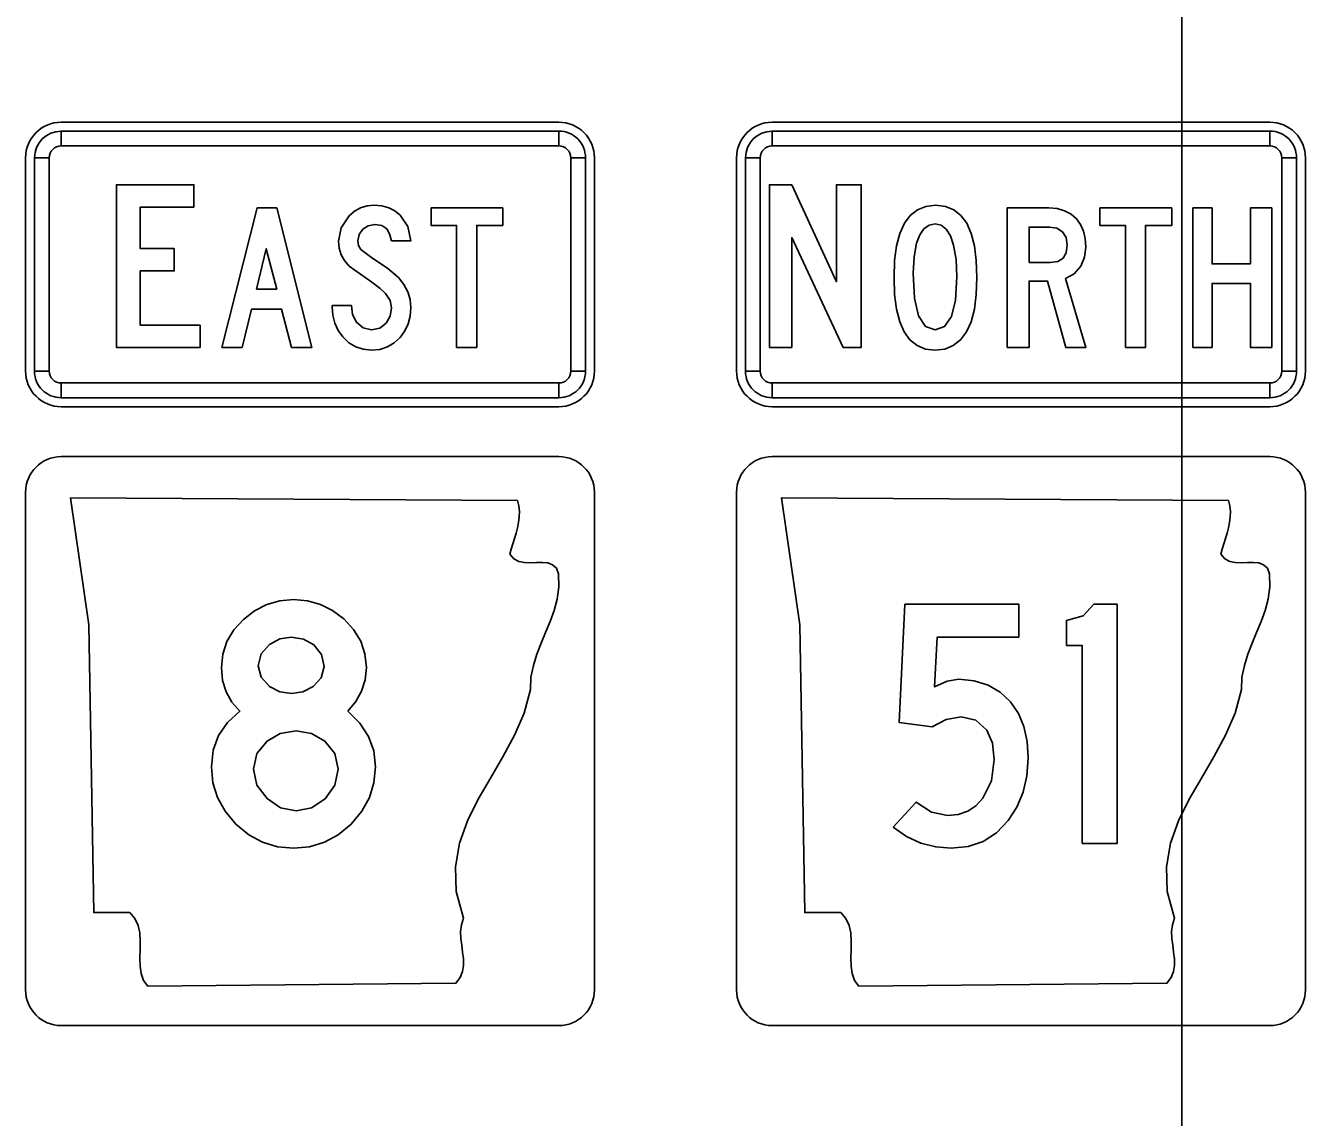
# Model space of a CAD drawing. Extents: x 1001568 to 1002149, y 1840825 to 1841423.
# Drawn here: x 1001916.585 to 1001921.085, y 1841255.823 to 1841259.661 of the extents above; entities that cross this region are included whole.
import ezdxf

# ---------------------------------------------------------------- set-up
doc = ezdxf.new("R2010")
doc.units = 0
doc.layers.add('R_No Plot', color=7, linetype='Continuous')
doc.layers.add('SIGNS', color=7, linetype='Continuous')

msp = doc.modelspace()

# ---------------------------------------------------------------- linework, layer by layer
at = {"layer": 'R_No Plot'}
msp.add_line((1001920.6501, 1841310.6666), (1001920.6501, 1841248.1274), dxfattribs=at)
at = {"layer": 'SIGNS'}
for p, q in [((1001918.4602, 1841259.3214), (1001916.7102, 1841259.3214)), ((1001920.9602, 1841259.3214), (1001919.2102, 1841259.3214)), ((1001916.7102, 1841259.2381), (1001916.7102, 1841259.2902)), ((1001918.4602, 1841259.2902), (1001918.4602, 1841259.2381)), ((1001919.2102, 1841259.2381), (1001919.2102, 1841259.2902)), ((1001920.9602, 1841259.2902), (1001920.9602, 1841259.2381)), ((1001916.5852, 1841259.1964), (1001916.5852, 1841258.4464)), ((1001916.6164, 1841259.1964), (1001916.6685, 1841259.1964)), ((1001918.5018, 1841259.1964), (1001918.5539, 1841259.1964)), ((1001918.5852, 1841258.4464), (1001918.5852, 1841259.1964)), ((1001919.0852, 1841259.1964), (1001919.0852, 1841258.4464)), ((1001919.1164, 1841259.1964), (1001919.1685, 1841259.1964)), ((1001921.0018, 1841259.1964), (1001921.0539, 1841259.1964)), ((1001921.0852, 1841258.4464), (1001921.0852, 1841259.1964)), ((1001916.6685, 1841258.4464), (1001916.6164, 1841258.4464)), ((1001918.5539, 1841258.4464), (1001918.5018, 1841258.4464)), ((1001919.1685, 1841258.4464), (1001919.1164, 1841258.4464)), ((1001921.0539, 1841258.4464), (1001921.0018, 1841258.4464)), ((1001916.7102, 1841258.3527), (1001916.7102, 1841258.4048)), ((1001918.4602, 1841258.4048), (1001918.4602, 1841258.3527)), ((1001919.2102, 1841258.3527), (1001919.2102, 1841258.4048)), ((1001920.9602, 1841258.4048), (1001920.9602, 1841258.3527)), ((1001916.7102, 1841258.3214), (1001918.4602, 1841258.3214)), ((1001919.2102, 1841258.3214), (1001920.9602, 1841258.3214)), ((1001918.4602, 1841258.1458), (1001916.7102, 1841258.1458)), ((1001920.9602, 1841258.1458), (1001919.2102, 1841258.1458)), ((1001916.5852, 1841258.0208), (1001916.5852, 1841256.2708)), ((1001918.5852, 1841256.2708), (1001918.5852, 1841258.0208)), ((1001919.0852, 1841258.0208), (1001919.0852, 1841256.2708)), ((1001921.0852, 1841256.2708), (1001921.0852, 1841258.0208)), ((1001916.5852, 1841256.2708), (1001916.5852, 1841256.2708)), ((1001919.0852, 1841256.2708), (1001919.0852, 1841256.2708)), ((1001916.7102, 1841256.1458), (1001918.4602, 1841256.1458)), ((1001919.2102, 1841256.1458), (1001920.9602, 1841256.1458))]:
    msp.add_line(p, q, dxfattribs=at)
for points in [[(1001918.4602, 1841259.2902), (1001916.7102, 1841259.2902), (1001916.7102, 1841259.2381), (1001918.4602, 1841259.2381), (1001918.4602, 1841259.2902), (1001918.4602, 1841259.2902)], [(1001920.9602, 1841259.2902), (1001919.2102, 1841259.2902), (1001919.2102, 1841259.2381), (1001920.9602, 1841259.2381), (1001920.9602, 1841259.2902), (1001920.9602, 1841259.2902)], [(1001916.6164, 1841259.1964), (1001916.6164, 1841258.4464), (1001916.6685, 1841258.4464), (1001916.6685, 1841259.1964), (1001916.6164, 1841259.1964), (1001916.6164, 1841259.1964)], [(1001918.5539, 1841258.4464), (1001918.5539, 1841259.1964), (1001918.5018, 1841259.1964), (1001918.5018, 1841258.4464), (1001918.5539, 1841258.4464), (1001918.5539, 1841258.4464)], [(1001919.1164, 1841259.1964), (1001919.1164, 1841258.4464), (1001919.1685, 1841258.4464), (1001919.1685, 1841259.1964), (1001919.1164, 1841259.1964), (1001919.1164, 1841259.1964)], [(1001921.0539, 1841258.4464), (1001921.0539, 1841259.1964), (1001921.0018, 1841259.1964), (1001921.0018, 1841258.4464), (1001921.0539, 1841258.4464), (1001921.0539, 1841258.4464)], [(1001917.1987, 1841258.6082), (1001916.9881, 1841258.6082), (1001916.9881, 1841258.7989), (1001917.1076, 1841258.7989), (1001917.1076, 1841258.8775), (1001916.9881, 1841258.8775), (1001916.9881, 1841259.0233), (1001917.1769, 1841259.0233), (1001917.1769, 1841259.1019), (1001916.9045, 1841259.1019), (1001916.9045, 1841258.5298), (1001917.1987, 1841258.5298)], [(1001919.2005, 1841258.5298), (1001919.279, 1841258.5298), (1001919.279, 1841258.9162), (1001919.4596, 1841258.5298), (1001919.5235, 1841258.5298), (1001919.5235, 1841259.1019), (1001919.4361, 1841259.1019), (1001919.4361, 1841258.7606), (1001919.279, 1841259.1019), (1001919.2005, 1841259.1019)], [(1001917.6631, 1841258.6771), (1001917.6631, 1841258.6726), (1001917.6652, 1841258.6428), (1001917.6722, 1841258.6151), (1001917.6843, 1841258.5897), (1001917.7011, 1841258.5666), (1001917.7222, 1841258.5461), (1001917.7463, 1841258.5317), (1001917.7727, 1841258.5231), (1001917.802, 1841258.5202), (1001917.8312, 1841258.5229), (1001917.8578, 1841258.5314), (1001917.8814, 1841258.5454), (1001917.9024, 1841258.5652), (1001917.9188, 1841258.5879), (1001917.9305, 1841258.613), (1001917.9376, 1841258.6402), (1001917.9399, 1841258.6699), (1001917.9371, 1841258.6983), (1001917.9288, 1841258.7253), (1001917.915, 1841258.7509), (1001917.8959, 1841258.7751), (1001917.859, 1841258.8069), (1001917.802, 1841258.846), (1001917.7644, 1841258.8743), (1001917.7562, 1841258.8885), (1001917.7535, 1841258.9049), (1001917.7579, 1841258.9268), (1001917.7711, 1841258.9453), (1001917.7902, 1841258.9578), (1001917.8129, 1841258.962), (1001917.8372, 1841258.9579), (1001917.8549, 1841258.9462), (1001917.8645, 1841258.9296), (1001917.8718, 1841258.905), (1001917.9399, 1841258.905), (1001917.9288, 1841258.9551), (1001917.9028, 1841258.9944), (1001917.8838, 1841259.0098), (1001917.8623, 1841259.0209), (1001917.8378, 1841259.0275), (1001917.8109, 1841259.0298), (1001917.786, 1841259.0273), (1001917.7629, 1841259.0203), (1001917.7416, 1841259.0084), (1001917.7224, 1841258.9919), (1001917.6945, 1841258.9507), (1001917.6853, 1841258.9029), (1001917.6876, 1841258.8783), (1001917.6946, 1841258.8558), (1001917.7063, 1841258.8349), (1001917.7228, 1841258.816), (1001917.8025, 1841258.759), (1001917.8321, 1841258.7365), (1001917.8504, 1841258.7198), (1001917.8666, 1841258.6953), (1001917.8722, 1841258.6692), (1001917.8674, 1841258.6402), (1001917.8534, 1841258.6155), (1001917.8303, 1841258.5975), (1001917.802, 1841258.5915), (1001917.7719, 1841258.5981), (1001917.7485, 1841258.6182), (1001917.7349, 1841258.645), (1001917.7308, 1841258.6771)], [(1001918.1004, 1841258.5298), (1001918.1715, 1841258.5298), (1001918.1715, 1841258.9585), (1001918.263, 1841258.9585), (1001918.263, 1841259.0201), (1001918.0108, 1841259.0201), (1001918.0108, 1841258.9585), (1001918.1004, 1841258.9585)], [(1001920.4524, 1841258.5298), (1001920.5235, 1841258.5298), (1001920.5235, 1841258.9585), (1001920.615, 1841258.9585), (1001920.615, 1841259.0201), (1001920.3628, 1841259.0201), (1001920.3628, 1841258.9585), (1001920.4524, 1841258.9585)], [(1001920.6898, 1841258.5298), (1001920.7571, 1841258.5298), (1001920.7571, 1841258.7548), (1001920.8917, 1841258.7548), (1001920.8917, 1841258.5298), (1001920.9667, 1841258.5298), (1001920.9667, 1841259.0201), (1001920.8917, 1841259.0201), (1001920.8917, 1841258.8235), (1001920.7571, 1841258.8235), (1001920.7571, 1841259.0201), (1001920.6898, 1841259.0201)], [(1001916.7102, 1841258.3527), (1001918.4602, 1841258.3527), (1001918.4602, 1841258.4048), (1001916.7102, 1841258.4048), (1001916.7102, 1841258.3527), (1001916.7102, 1841258.3527)], [(1001919.2102, 1841258.3527), (1001920.9602, 1841258.3527), (1001920.9602, 1841258.4048), (1001919.2102, 1841258.4048), (1001919.2102, 1841258.3527), (1001919.2102, 1841258.3527)], [(1001918.3151, 1841257.9914), (1001918.3198, 1841257.9723), (1001918.3214, 1841257.9529), (1001918.3208, 1841257.9338), (1001918.3184, 1841257.9147), (1001918.3144, 1841257.8956), (1001918.3097, 1841257.8769), (1001918.304, 1841257.8578), (1001918.2984, 1841257.8394), (1001918.293, 1841257.8211), (1001918.288, 1841257.8027), (1001918.302, 1841257.7866), (1001918.3194, 1841257.7774), (1001918.3391, 1841257.7734), (1001918.3605, 1841257.773), (1001918.3819, 1841257.7737), (1001918.4026, 1841257.7741), (1001918.4217, 1841257.7719), (1001918.4384, 1841257.7656), (1001918.4514, 1841257.7535), (1001918.4594, 1841257.7333), (1001918.4601, 1841257.6878), (1001918.4544, 1841257.6452), (1001918.4438, 1841257.6048), (1001918.4294, 1841257.5663), (1001918.4137, 1841257.5281), (1001918.3976, 1841257.4903), (1001918.3826, 1841257.4518), (1001918.3706, 1841257.4121), (1001918.3622, 1841257.3706), (1001918.3602, 1841257.3266), (1001918.3381, 1841257.2443), (1001918.3044, 1841257.1661), (1001918.2636, 1841257.0905), (1001918.2195, 1841257.0156), (1001918.1764, 1841256.9411), (1001918.1386, 1841256.8651), (1001918.1106, 1841256.7865), (1001918.0962, 1841256.7039), (1001918.0995, 1841256.6166), (1001918.1253, 1841256.523), (1001918.1176, 1841256.4998), (1001918.1149, 1841256.476), (1001918.1156, 1841256.4521), (1001918.1186, 1841256.4279), (1001918.1219, 1841256.404), (1001918.1246, 1841256.3805), (1001918.1253, 1841256.3574), (1001918.1219, 1841256.3357), (1001918.1136, 1841256.3144), (1001918.0982, 1841256.2946), (1001917.0145, 1841256.2847), (1001916.9998, 1841256.3045), (1001916.9914, 1841256.3284), (1001916.9878, 1841256.3548), (1001916.9874, 1841256.3831), (1001916.9881, 1841256.4128), (1001916.9884, 1841256.4422), (1001916.9864, 1841256.4712), (1001916.9807, 1841256.498), (1001916.9697, 1841256.5222), (1001916.9513, 1841256.5428), (1001916.825, 1841256.5428), (1001916.807, 1841257.5545), (1001916.7435, 1841258.0013), (1001918.3151, 1841257.9914), (1001918.3151, 1841257.9914)], [(1001920.8151, 1841257.9914), (1001920.8198, 1841257.9723), (1001920.8214, 1841257.9529), (1001920.8208, 1841257.9338), (1001920.8184, 1841257.9147), (1001920.8144, 1841257.8956), (1001920.8097, 1841257.8769), (1001920.804, 1841257.8578), (1001920.7984, 1841257.8394), (1001920.793, 1841257.8211), (1001920.788, 1841257.8027), (1001920.802, 1841257.7866), (1001920.8194, 1841257.7774), (1001920.8391, 1841257.7734), (1001920.8605, 1841257.773), (1001920.8819, 1841257.7737), (1001920.9026, 1841257.7741), (1001920.9217, 1841257.7719), (1001920.9384, 1841257.7656), (1001920.9514, 1841257.7535), (1001920.9594, 1841257.7333), (1001920.9601, 1841257.6878), (1001920.9544, 1841257.6452), (1001920.9438, 1841257.6048), (1001920.9294, 1841257.5663), (1001920.9137, 1841257.5281), (1001920.8976, 1841257.4903), (1001920.8826, 1841257.4518), (1001920.8706, 1841257.4121), (1001920.8622, 1841257.3706), (1001920.8602, 1841257.3266), (1001920.8381, 1841257.2443), (1001920.8044, 1841257.1661), (1001920.7636, 1841257.0905), (1001920.7195, 1841257.0156), (1001920.6764, 1841256.9411), (1001920.6386, 1841256.8651), (1001920.6106, 1841256.7865), (1001920.5962, 1841256.7039), (1001920.5995, 1841256.6166), (1001920.6253, 1841256.523), (1001920.6176, 1841256.4998), (1001920.6149, 1841256.476), (1001920.6156, 1841256.4521), (1001920.6186, 1841256.4279), (1001920.6219, 1841256.404), (1001920.6246, 1841256.3805), (1001920.6253, 1841256.3574), (1001920.6219, 1841256.3357), (1001920.6136, 1841256.3144), (1001920.5982, 1841256.2946), (1001919.5145, 1841256.2847), (1001919.4998, 1841256.3045), (1001919.4914, 1841256.3284), (1001919.4878, 1841256.3548), (1001919.4874, 1841256.3831), (1001919.4881, 1841256.4128), (1001919.4884, 1841256.4422), (1001919.4864, 1841256.4712), (1001919.4807, 1841256.498), (1001919.4697, 1841256.5222), (1001919.4513, 1841256.5428), (1001919.325, 1841256.5428), (1001919.307, 1841257.5545), (1001919.2435, 1841258.0013), (1001920.8151, 1841257.9914), (1001920.8151, 1841257.9914)], [(1001919.6355, 1841256.8436), (1001919.6831, 1841256.8106), (1001919.7331, 1841256.7873), (1001919.7853, 1841256.7735), (1001919.84, 1841256.7689), (1001919.8993, 1841256.7749), (1001919.9524, 1841256.793), (1001919.9993, 1841256.8235), (1001920.0403, 1841256.8665), (1001920.071, 1841256.914), (1001920.0929, 1841256.9666), (1001920.1061, 1841257.0241), (1001920.1107, 1841257.0871), (1001920.1068, 1841257.1445), (1001920.0952, 1841257.1967), (1001920.0759, 1841257.2428), (1001920.0488, 1841257.2834), (1001920.0122, 1841257.3179), (1001919.9699, 1841257.3429), (1001919.9209, 1841257.3579), (1001919.8663, 1841257.363), (1001919.825, 1841257.3563), (1001919.7814, 1841257.3362), (1001919.7906, 1841257.5116), (1001920.0777, 1841257.5116), (1001920.0777, 1841257.6271), (1001919.6769, 1841257.6271), (1001919.6565, 1841257.2112), (1001919.7729, 1841257.1962), (1001919.8219, 1841257.2222), (1001919.8748, 1841257.231), (1001919.9268, 1841257.2191), (1001919.9648, 1841257.1843), (1001919.9844, 1841257.1383), (1001919.9911, 1841257.0813), (1001919.981, 1841257.0066), (1001919.951, 1841256.9454), (1001919.9266, 1841256.9184), (1001919.8979, 1841256.8996), (1001919.8647, 1841256.8879), (1001919.8273, 1841256.8844), (1001919.77, 1841256.896), (1001919.7161, 1841256.9313)], [(1001920.3, 1841256.7853), (1001920.423, 1841256.7853), (1001920.423, 1841257.6271), (1001920.3416, 1841257.6271), (1001920.3033, 1841257.5858), (1001920.2449, 1841257.5703), (1001920.2449, 1841257.4822), (1001920.3, 1841257.4822)]]:
    msp.add_lwpolyline(points, close=True, dxfattribs=at)
for points in [[(1001919.9304, 1841258.7757), (1001919.928, 1841258.835), (1001919.9213, 1841258.8867), (1001919.91, 1841258.9303), (1001919.8942, 1841258.9662), (1001919.8736, 1841258.9938), (1001919.8488, 1841259.0138), (1001919.8194, 1841259.0257), (1001919.7856, 1841259.0298), (1001919.751, 1841259.0257), (1001919.7211, 1841259.0138), (1001919.6959, 1841258.9938), (1001919.6753, 1841258.9662), (1001919.6592, 1841258.9303), (1001919.6478, 1841258.8867), (1001919.6409, 1841258.835), (1001919.6387, 1841258.7757), (1001919.6408, 1841258.7156), (1001919.6475, 1841258.6637), (1001919.6588, 1841258.6197), (1001919.6746, 1841258.584), (1001919.6947, 1841258.5559), (1001919.7195, 1841258.5361), (1001919.7488, 1841258.5241), (1001919.7826, 1841258.5202), (1001919.8171, 1841258.5241), (1001919.8472, 1841258.5361), (1001919.8726, 1841258.5559), (1001919.8934, 1841258.584), (1001919.9095, 1841258.6197), (1001919.9211, 1841258.6637), (1001919.928, 1841258.7156), (1001919.9304, 1841258.7757)], [(1001917.2753, 1841258.5298), (1001917.3465, 1841258.5298), (1001917.3797, 1841258.6648), (1001917.4855, 1841258.6648), (1001917.5202, 1841258.5298), (1001917.5919, 1841258.5298), (1001917.4682, 1841259.0201), (1001917.3989, 1841259.0201), (1001917.2753, 1841258.5298)], [(1001920.0365, 1841258.5298), (1001920.1134, 1841258.5298), (1001920.1134, 1841258.7632), (1001920.1789, 1841258.7632), (1001920.2431, 1841258.5298), (1001920.3134, 1841258.5298), (1001920.2421, 1841258.7715), (1001920.2725, 1841258.7886), (1001920.2957, 1841258.8157), (1001920.3088, 1841258.847), (1001920.3134, 1841258.8828), (1001920.3113, 1841258.9123), (1001920.3049, 1841258.9387), (1001920.2946, 1841258.9618), (1001920.2802, 1841258.9818), (1001920.2611, 1841258.9985), (1001920.2385, 1841259.0105), (1001920.2125, 1841259.0178), (1001920.1832, 1841259.0201), (1001920.0365, 1841259.0201), (1001920.0365, 1841258.5298)], [(1001919.8598, 1841258.7779), (1001919.855, 1841258.6962), (1001919.8406, 1841258.6381), (1001919.8167, 1841258.6031), (1001919.7833, 1841258.5915), (1001919.7494, 1841258.6038), (1001919.7252, 1841258.6411), (1001919.7108, 1841258.7031), (1001919.7059, 1841258.7903), (1001919.709, 1841258.8481), (1001919.7183, 1841258.8962), (1001919.7294, 1841258.9256), (1001919.744, 1841258.947), (1001919.7618, 1841258.9596), (1001919.7833, 1841258.9639), (1001919.8044, 1841258.9593), (1001919.8223, 1841258.9453), (1001919.8368, 1841258.922), (1001919.8481, 1841258.8897), (1001919.8568, 1841258.8388), (1001919.8598, 1841258.7779)], [(1001920.1134, 1841258.8278), (1001920.1134, 1841258.9528), (1001920.1854, 1841258.9528), (1001920.2106, 1841258.9485), (1001920.2307, 1841258.9358), (1001920.2437, 1841258.9159), (1001920.248, 1841258.89), (1001920.2441, 1841258.8627), (1001920.2329, 1841258.8433), (1001920.2141, 1841258.8316), (1001920.1878, 1841258.8278), (1001920.1134, 1841258.8278)], [(1001917.397, 1841258.7345), (1001917.4316, 1841258.8769), (1001917.4682, 1841258.7345), (1001917.397, 1841258.7345)], [(1001916.7102, 1841258.1458), (1001916.7102, 1841258.1458)], [(1001918.4602, 1841258.1458), (1001918.4602, 1841258.1458)], [(1001919.2102, 1841258.1458), (1001919.2102, 1841258.1458)], [(1001920.9602, 1841258.1458), (1001920.9602, 1841258.1458)], [(1001916.5852, 1841258.0208), (1001916.5852, 1841258.0208)], [(1001919.0852, 1841258.0208), (1001919.0852, 1841258.0208)], [(1001917.7181, 1841257.2511), (1001917.7465, 1841257.2844), (1001917.7668, 1841257.321), (1001917.7792, 1841257.361), (1001917.7834, 1841257.4043), (1001917.7782, 1841257.4521), (1001917.7635, 1841257.4966), (1001917.7387, 1841257.5377), (1001917.7045, 1841257.5751), (1001917.6647, 1841257.6049), (1001917.6224, 1841257.6264), (1001917.5765, 1841257.6393), (1001917.5277, 1841257.6437), (1001917.479, 1841257.639), (1001917.4333, 1841257.6259), (1001917.3906, 1841257.6039), (1001917.3509, 1841257.5733), (1001917.317, 1841257.5364), (1001917.293, 1841257.4959), (1001917.2787, 1841257.4517), (1001917.274, 1841257.4043), (1001917.2778, 1841257.3589), (1001917.29, 1841257.3185), (1001917.3101, 1841257.2823), (1001917.3385, 1841257.2511), (1001917.2946, 1841257.2112), (1001917.2634, 1841257.1652), (1001917.2446, 1841257.1134), (1001917.2384, 1841257.0556), (1001917.2436, 1841256.9994), (1001917.2598, 1841256.9473), (1001917.2868, 1841256.8989), (1001917.3248, 1841256.8542), (1001917.3699, 1841256.8165), (1001917.4187, 1841256.79), (1001917.4712, 1841256.7741), (1001917.5277, 1841256.7689), (1001917.5838, 1841256.7741), (1001917.6364, 1841256.79), (1001917.6848, 1841256.8165), (1001917.7297, 1841256.8542), (1001917.7671, 1841256.8989), (1001917.794, 1841256.9473), (1001917.8102, 1841256.9994), (1001917.8155, 1841257.0556), (1001917.8094, 1841257.111), (1001917.7911, 1841257.1624), (1001917.7606, 1841257.2091), (1001917.7181, 1841257.2511)], [(1001917.6345, 1841257.4082), (1001917.625, 1841257.3685), (1001917.5963, 1841257.3372), (1001917.5605, 1841257.3194), (1001917.5205, 1841257.3136), (1001917.479, 1841257.3194), (1001917.4424, 1841257.3381), (1001917.413, 1841257.37), (1001917.4035, 1841257.4108), (1001917.413, 1841257.4521), (1001917.4424, 1841257.4853), (1001917.479, 1841257.5049), (1001917.5205, 1841257.5116), (1001917.5623, 1841257.5047), (1001917.5987, 1841257.4845), (1001917.6255, 1841257.4505), (1001917.6345, 1841257.4082)], [(1001917.684, 1841257.0473), (1001917.6727, 1841256.9903), (1001917.6389, 1841256.9432), (1001917.5905, 1841256.9114), (1001917.536, 1841256.9008), (1001917.4818, 1841256.9114), (1001917.4342, 1841256.9434), (1001917.3985, 1841256.9908), (1001917.3869, 1841257.0473), (1001917.3985, 1841257.102), (1001917.4342, 1841257.1459), (1001917.4806, 1841257.1724), (1001917.536, 1841257.1814), (1001917.5909, 1841257.1724), (1001917.6376, 1841257.1459), (1001917.6724, 1841257.102), (1001917.684, 1841257.0473)], [(1001916.7102, 1841256.1458), (1001916.7102, 1841256.1458)], [(1001918.4602, 1841256.1458), (1001918.4602, 1841256.1458)], [(1001919.2102, 1841256.1458), (1001919.2102, 1841256.1458)], [(1001920.9602, 1841256.1458), (1001920.9602, 1841256.1458)]]:
    msp.add_lwpolyline(points, dxfattribs=at)
for centre, radius, start, end in [((1001916.7102, 1841259.1964), 0.125, 90.0002, 179.9998), ((1001918.4602, 1841259.1964), 0.125, 0, 90.0002), ((1001919.2102, 1841259.1964), 0.125, 90.0002, 179.9998), ((1001920.9602, 1841259.1964), 0.125, 360, 90.0002), ((1001916.7102, 1841259.1964), 0.0937, 90.0002, 179.9998), ((1001918.4602, 1841259.1964), 0.0937, 0, 90.0002), ((1001919.2102, 1841259.1964), 0.0937, 90.0002, 179.9998), ((1001920.9602, 1841259.1964), 0.0937, 360, 90.0002), ((1001916.7102, 1841259.1964), 0.0417, 90.0002, 179.9998), ((1001918.4602, 1841259.1964), 0.0417, 0, 90.0002), ((1001919.2102, 1841259.1964), 0.0417, 90.0002, 179.9998), ((1001920.9602, 1841259.1964), 0.0417, 360, 90.0002), ((1001916.7102, 1841258.4464), 0.125, 179.9998, 270.0001), ((1001916.7102, 1841258.4464), 0.0937, 179.9998, 270.0001), ((1001916.7102, 1841258.4464), 0.0417, 179.9998, 270.0001), ((1001918.4602, 1841258.4464), 0.125, 270.0001, 0.0003), ((1001918.4602, 1841258.4464), 0.0937, 270.0001, 0.0003), ((1001918.4602, 1841258.4464), 0.0417, 270.0001, 0.0003), ((1001919.2102, 1841258.4464), 0.125, 179.9998, 270.0001), ((1001919.2102, 1841258.4464), 0.0937, 179.9998, 270.0001), ((1001919.2102, 1841258.4464), 0.0417, 179.9998, 270.0001), ((1001920.9602, 1841258.4464), 0.125, 270.0001, 0.0003), ((1001920.9602, 1841258.4464), 0.0937, 270.0001, 0.0003), ((1001920.9602, 1841258.4464), 0.0417, 270.0001, 0.0003), ((1001916.7102, 1841258.0208), 0.125, 90.0002, 179.9998), ((1001918.4602, 1841258.0208), 0.125, 0, 90), ((1001919.2102, 1841258.0208), 0.125, 90.0002, 179.9998), ((1001920.9602, 1841258.0208), 0.125, 0, 90), ((1001916.7102, 1841256.2708), 0.125, 180, 270), ((1001918.4602, 1841256.2708), 0.125, 270.0001, 0.0003), ((1001919.2102, 1841256.2708), 0.125, 180, 270), ((1001920.9602, 1841256.2708), 0.125, 270.0001, 0.0003)]:
    msp.add_arc(centre, radius, start, end, dxfattribs=at)

doc.saveas('drawing.dxf')
